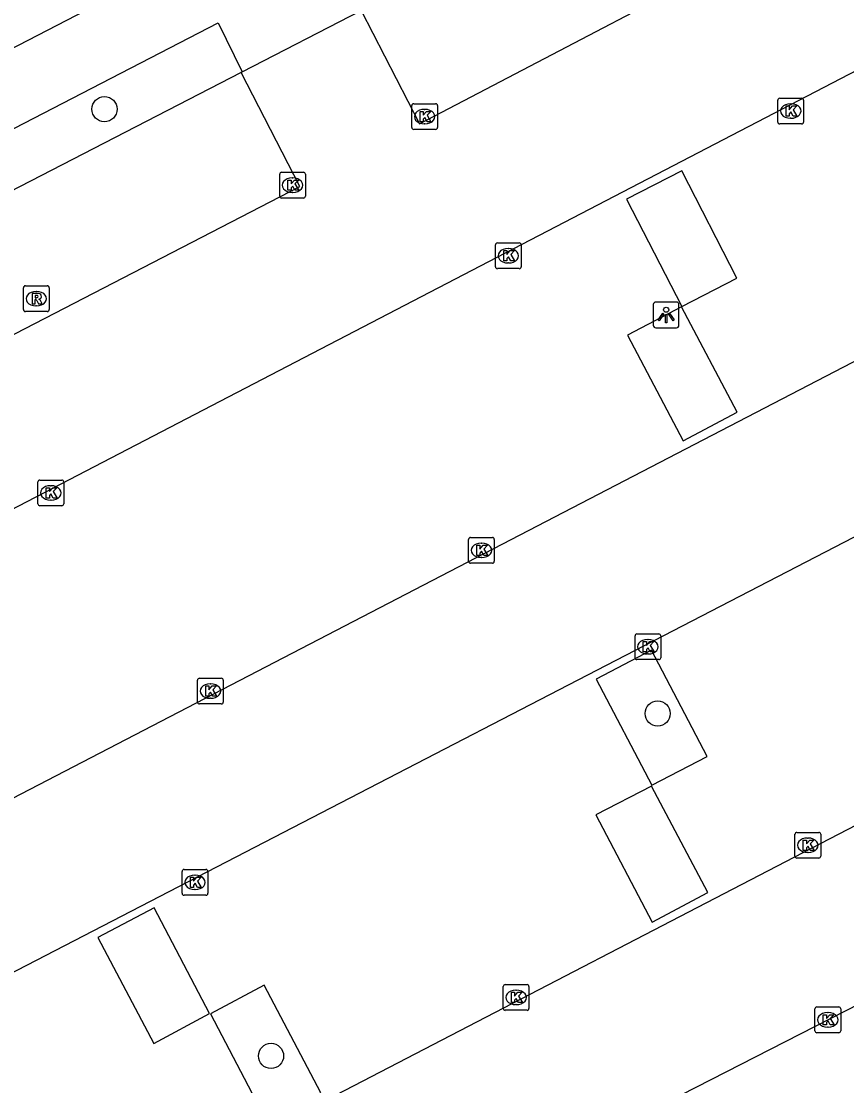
# Model space of a CAD drawing. Extents: x 158838 to 160074, y 386376 to 387776.
# Drawn here: x 159378.18 to 159410.26, y 387239.81 to 387281.19 of the extents above; entities that cross this region are included whole.
import ezdxf

# ---------------------------------------------------------------- set-up
doc = ezdxf.new("R2010")
doc.units = 0
for name, color, linetype in [('IMGEO_Boom', 7, 'Continuous'), ('IMGEO_Kolk', 7, 'Continuous'), ('IMGEO_Lichtpunt', 7, 'Continuous'), ('IMGEO_Parkeervlak_gesloten', 7, 'Continuous'), ('IMGEO_Rijbaan_lokaal_gesloten', 7, 'Continuous'), ('IMGEO_Rijbaan_lokaal_open', 7, 'Continuous'), ('IMGEO_Rioolput', 7, 'Continuous')]:
    doc.layers.add(name, color=color, linetype=linetype)

msp = doc.modelspace()

# ---------------------------------------------------------------- linework, layer by layer
at = {"layer": 'IMGEO_Boom'}
for centre in [(159381.408, 387277.773), (159402.91, 387254.279), (159387.882, 387240.967)]:
    msp.add_circle(centre, 0.489, dxfattribs=at)
at = {"layer": 'IMGEO_Kolk'}
for p, q in [((159407.654, 387278.198), (159408.506, 387278.198)), ((159393.353, 387277.058), (159393.353, 387277.91)), ((159393.428, 387277.984), (159394.28, 387277.984)), ((159393.841, 387277.764), (159393.866, 387277.764)), ((159394.354, 387277.91), (159394.354, 387277.058)), ((159407.579, 387277.272), (159407.579, 387278.124)), ((159408.067, 387277.978), (159408.092, 387277.978)), ((159408.58, 387278.124), (159408.58, 387277.272)), ((159408.09, 387277.418), (159408.065, 387277.418)), ((159394.28, 387276.984), (159393.428, 387276.984)), ((159393.864, 387277.204), (159393.839, 387277.204)), ((159408.506, 387277.198), (159407.654, 387277.198)), ((159388.294, 387275.316), (159389.146, 387275.316)), ((159388.219, 387274.39), (159388.219, 387275.242)), ((159388.707, 387275.096), (159388.732, 387275.096)), ((159389.22, 387275.242), (159389.22, 387274.39)), ((159388.73, 387274.536), (159388.705, 387274.536)), ((159389.146, 387274.316), (159388.294, 387274.316)), ((159396.605, 387271.645), (159396.605, 387272.497)), ((159396.68, 387272.571), (159397.532, 387272.571)), ((159397.093, 387272.351), (159397.118, 387272.351)), ((159397.606, 387272.497), (159397.606, 387271.645)), ((159397.532, 387271.571), (159396.68, 387271.571)), ((159397.116, 387271.791), (159397.091, 387271.791)), ((159378.823, 387262.427), (159378.823, 387263.279)), ((159378.898, 387263.353), (159379.75, 387263.353)), ((159379.824, 387263.279), (159379.824, 387262.427)), ((159379.311, 387263.133), (159379.336, 387263.133)), ((159379.334, 387262.573), (159379.309, 387262.573)), ((159379.75, 387262.353), (159378.898, 387262.353)), ((159395.559, 387260.194), (159395.559, 387261.046)), ((159395.634, 387261.12), (159396.486, 387261.12)), ((159396.047, 387260.9), (159396.072, 387260.9)), ((159396.56, 387261.046), (159396.56, 387260.194)), ((159396.486, 387260.12), (159395.634, 387260.12)), ((159396.07, 387260.34), (159396.045, 387260.34)), ((159402.029, 387256.446), (159402.029, 387257.298)), ((159402.104, 387257.372), (159402.956, 387257.372)), ((159402.517, 387257.152), (159402.542, 387257.152)), ((159403.03, 387257.298), (159403.03, 387256.446)), ((159402.956, 387256.372), (159402.104, 387256.372)), ((159402.54, 387256.592), (159402.515, 387256.592)), ((159385.024, 387254.723), (159385.024, 387255.575)), ((159385.099, 387255.649), (159385.951, 387255.649)), ((159385.512, 387255.429), (159385.537, 387255.429)), ((159386.025, 387255.575), (159386.025, 387254.723)), ((159385.951, 387254.649), (159385.099, 387254.649)), ((159385.535, 387254.869), (159385.51, 387254.869)), ((159408.322, 387249.657), (159409.174, 387249.657)), ((159408.247, 387248.731), (159408.247, 387249.583)), ((159408.735, 387249.437), (159408.76, 387249.437)), ((159409.248, 387249.583), (159409.248, 387248.731)), ((159408.758, 387248.877), (159408.733, 387248.877)), ((159409.174, 387248.657), (159408.322, 387248.657)), ((159384.427, 387247.287), (159384.427, 387248.139)), ((159384.502, 387248.213), (159385.354, 387248.213)), ((159384.915, 387247.993), (159384.94, 387247.993)), ((159385.428, 387248.139), (159385.428, 387247.287)), ((159385.354, 387247.213), (159384.502, 387247.213)), ((159384.938, 387247.433), (159384.913, 387247.433)), ((159396.905, 387242.813), (159396.905, 387243.665)), ((159396.98, 387243.739), (159397.832, 387243.739)), ((159397.393, 387243.519), (159397.418, 387243.519)), ((159397.906, 387243.665), (159397.906, 387242.813)), ((159397.832, 387242.739), (159396.98, 387242.739)), ((159397.416, 387242.959), (159397.391, 387242.959)), ((159409.022, 387241.943), (159409.022, 387242.795)), ((159409.097, 387242.869), (159409.949, 387242.869)), ((159409.51, 387242.649), (159409.535, 387242.649)), ((159410.023, 387242.795), (159410.023, 387241.943)), ((159409.949, 387241.869), (159409.097, 387241.869)), ((159409.533, 387242.089), (159409.508, 387242.089))]:
    msp.add_line(p, q, dxfattribs=at)
for points in [[(159407.654, 387278.198), (159408.506, 387278.198)], [(159393.353, 387277.058), (159393.353, 387277.91)], [(159393.428, 387277.984), (159394.28, 387277.984)], [(159394.354, 387277.91), (159394.354, 387277.058)], [(159407.579, 387277.272), (159407.579, 387278.124)], [(159407.9, 387277.898), (159408.023, 387277.898), (159408.023, 387277.747), (159408.153, 387277.898), (159408.317, 387277.898), (159408.171, 387277.747), (159408.324, 387277.498), (159408.172, 387277.498), (159408.087, 387277.662), (159408.023, 387277.595), (159408.023, 387277.498), (159407.9, 387277.498), (159407.9, 387277.898)], [(159408.58, 387278.124), (159408.58, 387277.272)], [(159393.674, 387277.684), (159393.797, 387277.684), (159393.797, 387277.533), (159393.927, 387277.684), (159394.091, 387277.684), (159393.945, 387277.533), (159394.098, 387277.284), (159393.946, 387277.284), (159393.861, 387277.448), (159393.797, 387277.381), (159393.797, 387277.284), (159393.674, 387277.284), (159393.674, 387277.684)], [(159394.28, 387276.984), (159393.428, 387276.984)], [(159408.506, 387277.198), (159407.654, 387277.198)], [(159388.294, 387275.316), (159389.146, 387275.316)], [(159388.219, 387274.39), (159388.219, 387275.242)], [(159388.54, 387275.016), (159388.663, 387275.016), (159388.663, 387274.865), (159388.793, 387275.016), (159388.957, 387275.016), (159388.811, 387274.865), (159388.964, 387274.616), (159388.812, 387274.616), (159388.727, 387274.78), (159388.663, 387274.713), (159388.663, 387274.616), (159388.54, 387274.616), (159388.54, 387275.016)], [(159389.22, 387275.242), (159389.22, 387274.39)], [(159389.146, 387274.316), (159388.294, 387274.316)], [(159396.605, 387271.645), (159396.605, 387272.497)], [(159396.68, 387272.571), (159397.532, 387272.571)], [(159397.606, 387272.497), (159397.606, 387271.645)], [(159396.926, 387272.271), (159397.049, 387272.271), (159397.049, 387272.12), (159397.179, 387272.271), (159397.343, 387272.271), (159397.197, 387272.12), (159397.35, 387271.871), (159397.198, 387271.871), (159397.113, 387272.035), (159397.049, 387271.968), (159397.049, 387271.871), (159396.926, 387271.871), (159396.926, 387272.271)], [(159397.532, 387271.571), (159396.68, 387271.571)], [(159378.823, 387262.427), (159378.823, 387263.279)], [(159378.898, 387263.353), (159379.75, 387263.353)], [(159379.824, 387263.279), (159379.824, 387262.427)], [(159379.144, 387263.053), (159379.267, 387263.053), (159379.267, 387262.902), (159379.397, 387263.053), (159379.561, 387263.053), (159379.415, 387262.902), (159379.568, 387262.653), (159379.416, 387262.653), (159379.331, 387262.817), (159379.267, 387262.75), (159379.267, 387262.653), (159379.144, 387262.653), (159379.144, 387263.053)], [(159379.75, 387262.353), (159378.898, 387262.353)], [(159395.559, 387260.194), (159395.559, 387261.046)], [(159395.634, 387261.12), (159396.486, 387261.12)], [(159395.88, 387260.82), (159396.003, 387260.82), (159396.003, 387260.669), (159396.133, 387260.82), (159396.297, 387260.82), (159396.151, 387260.669), (159396.304, 387260.42), (159396.152, 387260.42), (159396.067, 387260.584), (159396.003, 387260.517), (159396.003, 387260.42), (159395.88, 387260.42), (159395.88, 387260.82)], [(159396.56, 387261.046), (159396.56, 387260.194)], [(159396.486, 387260.12), (159395.634, 387260.12)], [(159402.029, 387256.446), (159402.029, 387257.298)], [(159402.104, 387257.372), (159402.956, 387257.372)], [(159402.35, 387257.072), (159402.473, 387257.072), (159402.473, 387256.921), (159402.603, 387257.072), (159402.767, 387257.072), (159402.621, 387256.921), (159402.774, 387256.672), (159402.622, 387256.672), (159402.537, 387256.836), (159402.473, 387256.769), (159402.473, 387256.672), (159402.35, 387256.672), (159402.35, 387257.072)], [(159403.03, 387257.298), (159403.03, 387256.446)], [(159402.956, 387256.372), (159402.104, 387256.372)], [(159385.024, 387254.723), (159385.024, 387255.575)], [(159385.099, 387255.649), (159385.951, 387255.649)], [(159386.025, 387255.575), (159386.025, 387254.723)], [(159385.345, 387255.349), (159385.468, 387255.349), (159385.468, 387255.198), (159385.598, 387255.349), (159385.762, 387255.349), (159385.616, 387255.198), (159385.769, 387254.949), (159385.617, 387254.949), (159385.532, 387255.113), (159385.468, 387255.046), (159385.468, 387254.949), (159385.345, 387254.949), (159385.345, 387255.349)], [(159385.951, 387254.649), (159385.099, 387254.649)], [(159408.322, 387249.657), (159409.174, 387249.657)], [(159408.247, 387248.731), (159408.247, 387249.583)], [(159408.568, 387249.357), (159408.691, 387249.357), (159408.691, 387249.206), (159408.821, 387249.357), (159408.985, 387249.357), (159408.839, 387249.206), (159408.992, 387248.957), (159408.84, 387248.957), (159408.755, 387249.121), (159408.691, 387249.054), (159408.691, 387248.957), (159408.568, 387248.957), (159408.568, 387249.357)], [(159409.248, 387249.583), (159409.248, 387248.731)], [(159409.174, 387248.657), (159408.322, 387248.657)], [(159384.427, 387247.287), (159384.427, 387248.139)], [(159384.502, 387248.213), (159385.354, 387248.213)], [(159385.428, 387248.139), (159385.428, 387247.287)], [(159384.748, 387247.913), (159384.871, 387247.913), (159384.871, 387247.762), (159385.001, 387247.913), (159385.165, 387247.913), (159385.019, 387247.762), (159385.172, 387247.513), (159385.02, 387247.513), (159384.935, 387247.677), (159384.871, 387247.61), (159384.871, 387247.513), (159384.748, 387247.513), (159384.748, 387247.913)], [(159385.354, 387247.213), (159384.502, 387247.213)], [(159396.905, 387242.813), (159396.905, 387243.665)], [(159396.98, 387243.739), (159397.832, 387243.739)], [(159397.226, 387243.439), (159397.349, 387243.439), (159397.349, 387243.288), (159397.479, 387243.439), (159397.643, 387243.439), (159397.497, 387243.288), (159397.65, 387243.039), (159397.498, 387243.039), (159397.413, 387243.203), (159397.349, 387243.136), (159397.349, 387243.039), (159397.226, 387243.039), (159397.226, 387243.439)], [(159397.906, 387243.665), (159397.906, 387242.813)], [(159397.832, 387242.739), (159396.98, 387242.739)], [(159409.022, 387241.943), (159409.022, 387242.795)], [(159409.097, 387242.869), (159409.949, 387242.869)], [(159409.343, 387242.569), (159409.466, 387242.569), (159409.466, 387242.418), (159409.596, 387242.569), (159409.76, 387242.569), (159409.614, 387242.418), (159409.767, 387242.169), (159409.615, 387242.169), (159409.53, 387242.333), (159409.466, 387242.266), (159409.466, 387242.169), (159409.343, 387242.169), (159409.343, 387242.569)], [(159410.023, 387242.795), (159410.023, 387241.943)], [(159409.949, 387241.869), (159409.097, 387241.869)]]:
    msp.add_lwpolyline(points, dxfattribs=at)
for centre, start, end in [((159407.656, 387278.122), 91.552, 178.448), ((159407.656, 387278.122), 91.552, 178.448), ((159408.504, 387278.122), 1.552, 88.448), ((159408.504, 387278.122), 1.552, 88.448), ((159393.43, 387277.908), 91.552, 178.448), ((159393.43, 387277.908), 91.552, 178.448), ((159394.278, 387277.908), 1.552, 88.448), ((159394.278, 387277.908), 1.552, 88.448), ((159393.43, 387277.06), 181.552, 268.448), ((159393.43, 387277.06), 181.552, 268.448), ((159394.278, 387277.06), 271.552, 358.448), ((159394.278, 387277.06), 271.552, 358.448), ((159407.656, 387277.274), 181.552, 268.448), ((159407.656, 387277.274), 181.552, 268.448), ((159408.504, 387277.274), 271.552, 358.448), ((159408.504, 387277.274), 271.552, 358.448), ((159388.296, 387275.24), 91.552, 178.448), ((159388.296, 387275.24), 91.552, 178.448), ((159389.144, 387275.24), 1.552, 88.448), ((159389.144, 387275.24), 1.552, 88.448), ((159388.296, 387274.392), 181.552, 268.448), ((159388.296, 387274.392), 181.552, 268.448), ((159389.144, 387274.392), 271.552, 358.448), ((159389.144, 387274.392), 271.552, 358.448), ((159396.682, 387272.495), 91.552, 178.448), ((159396.682, 387272.495), 91.552, 178.448), ((159397.53, 387272.495), 1.552, 88.448), ((159397.53, 387272.495), 1.552, 88.448), ((159396.682, 387271.647), 181.552, 268.448), ((159396.682, 387271.647), 181.552, 268.448), ((159397.53, 387271.647), 271.552, 358.448), ((159397.53, 387271.647), 271.552, 358.448), ((159378.9, 387263.277), 91.552, 178.448), ((159378.9, 387263.277), 91.552, 178.448), ((159379.748, 387263.277), 1.552, 88.448), ((159379.748, 387263.277), 1.552, 88.448), ((159378.9, 387262.429), 181.552, 268.448), ((159378.9, 387262.429), 181.552, 268.448), ((159379.748, 387262.429), 271.552, 358.448), ((159379.748, 387262.429), 271.552, 358.448), ((159395.636, 387261.044), 91.552, 178.448), ((159395.636, 387261.044), 91.552, 178.448), ((159396.484, 387261.044), 1.552, 88.448), ((159396.484, 387261.044), 1.552, 88.448), ((159395.636, 387260.196), 181.552, 268.448), ((159395.636, 387260.196), 181.552, 268.448), ((159396.484, 387260.196), 271.552, 358.448), ((159396.484, 387260.196), 271.552, 358.448), ((159402.106, 387257.296), 91.552, 178.448), ((159402.106, 387257.296), 91.552, 178.448), ((159402.954, 387257.296), 1.552, 88.448), ((159402.954, 387257.296), 1.552, 88.448), ((159402.106, 387256.448), 181.552, 268.448), ((159402.106, 387256.448), 181.552, 268.448), ((159402.954, 387256.448), 271.552, 358.448), ((159402.954, 387256.448), 271.552, 358.448), ((159385.101, 387255.573), 91.552, 178.448), ((159385.101, 387255.573), 91.552, 178.448), ((159385.949, 387255.573), 1.552, 88.448), ((159385.949, 387255.573), 1.552, 88.448), ((159385.101, 387254.725), 181.552, 268.448), ((159385.101, 387254.725), 181.552, 268.448), ((159385.949, 387254.725), 271.552, 358.448), ((159385.949, 387254.725), 271.552, 358.448), ((159408.324, 387249.581), 91.552, 178.448), ((159408.324, 387249.581), 91.552, 178.448), ((159409.172, 387249.581), 1.552, 88.448), ((159409.172, 387249.581), 1.552, 88.448), ((159408.324, 387248.733), 181.552, 268.448), ((159408.324, 387248.733), 181.552, 268.448), ((159409.172, 387248.733), 271.552, 358.448), ((159409.172, 387248.733), 271.552, 358.448), ((159384.504, 387248.137), 91.552, 178.448), ((159384.504, 387248.137), 91.552, 178.448), ((159385.352, 387248.137), 1.552, 88.448), ((159385.352, 387248.137), 1.552, 88.448), ((159384.504, 387247.289), 181.552, 268.448), ((159384.504, 387247.289), 181.552, 268.448), ((159385.352, 387247.289), 271.552, 358.448), ((159385.352, 387247.289), 271.552, 358.448), ((159396.982, 387243.663), 91.552, 178.448), ((159396.982, 387243.663), 91.552, 178.448), ((159397.83, 387243.663), 1.552, 88.448), ((159397.83, 387243.663), 1.552, 88.448), ((159396.982, 387242.815), 181.552, 268.448), ((159396.982, 387242.815), 181.552, 268.448), ((159397.83, 387242.815), 271.552, 358.448), ((159397.83, 387242.815), 271.552, 358.448), ((159409.099, 387242.793), 91.552, 178.448), ((159409.099, 387242.793), 91.552, 178.448), ((159409.947, 387242.793), 1.552, 88.448), ((159409.947, 387242.793), 1.552, 88.448), ((159409.099, 387241.945), 181.552, 268.448), ((159409.099, 387241.945), 181.552, 268.448), ((159409.947, 387241.945), 271.552, 358.448), ((159409.947, 387241.945), 271.552, 358.448)]:
    msp.add_arc(centre, 0.0765, start, end, dxfattribs=at)
for centre, major_axis, ratio, start_param, end_param in [((159393.84, 387277.484), (-0.387, 0.002), 0.722429, 4.712389, 7.853982), ((159393.865, 387277.484), (-0.39, 0.002), 0.717154, 1.570796, 4.712389), ((159408.066, 387277.698), (-0.387, 0.002), 0.722429, 4.712389, 7.853982), ((159408.091, 387277.698), (-0.39, 0.002), 0.717154, 1.570796, 4.712389), ((159388.706, 387274.816), (-0.387, 0.002), 0.722429, 4.712389, 7.853982), ((159388.731, 387274.816), (-0.39, 0.002), 0.717154, 1.570796, 4.712389), ((159397.092, 387272.071), (-0.387, 0.002), 0.722429, 4.712389, 7.853982), ((159397.117, 387272.071), (-0.39, 0.002), 0.717154, 1.570796, 4.712389), ((159379.31, 387262.853), (-0.387, 0.002), 0.722429, 4.712389, 7.853982), ((159379.335, 387262.853), (-0.39, 0.002), 0.717154, 1.570796, 4.712389), ((159396.046, 387260.62), (-0.387, 0.002), 0.722429, 4.712389, 7.853982), ((159396.071, 387260.62), (-0.39, 0.002), 0.717154, 1.570796, 4.712389), ((159402.516, 387256.872), (-0.387, 0.002), 0.722429, 4.712389, 7.853982), ((159402.541, 387256.872), (-0.39, 0.002), 0.717154, 1.570796, 4.712389), ((159385.511, 387255.149), (-0.387, 0.002), 0.722429, 4.712389, 7.853982), ((159385.536, 387255.149), (-0.39, 0.002), 0.717154, 1.570796, 4.712389), ((159408.734, 387249.157), (-0.387, 0.002), 0.722429, 4.712389, 7.853982), ((159408.759, 387249.157), (-0.39, 0.002), 0.717154, 1.570796, 4.712389), ((159384.914, 387247.713), (-0.387, 0.002), 0.722429, 4.712389, 7.853982), ((159384.939, 387247.713), (-0.39, 0.002), 0.717154, 1.570796, 4.712389), ((159397.392, 387243.239), (-0.387, 0.002), 0.722429, 4.712389, 7.853982), ((159397.417, 387243.239), (-0.39, 0.002), 0.717154, 1.570796, 4.712389), ((159409.509, 387242.369), (-0.387, 0.002), 0.722429, 4.712389, 7.853982), ((159409.534, 387242.369), (-0.39, 0.002), 0.717154, 1.570796, 4.712389)]:
    msp.add_ellipse(centre, major_axis=major_axis, ratio=ratio, start_param=start_param, end_param=end_param, dxfattribs=at)
at = {"layer": 'IMGEO_Lichtpunt'}
for p, q in [((159402.741, 387270.175), (159402.741, 387269.368)), ((159402.741, 387270.175), (159402.741, 387269.368)), ((159403.643, 387270.27), (159402.835, 387270.27)), ((159403.643, 387270.27), (159402.835, 387270.27)), ((159403.737, 387269.368), (159403.737, 387270.175)), ((159403.737, 387269.368), (159403.737, 387270.175)), ((159402.835, 387269.274), (159403.643, 387269.274)), ((159402.835, 387269.274), (159403.643, 387269.274))]:
    msp.add_line(p, q, dxfattribs=at)
for points in [[(159403.115, 387269.839), (159403.154, 387269.811), (159402.966, 387269.549), (159402.928, 387269.576), (159403.115, 387269.839)], [(159403.217, 387269.791), (159403.264, 387269.791), (159403.264, 387269.469), (159403.217, 387269.469), (159403.217, 387269.791)], [(159403.327, 387269.811), (159403.365, 387269.838), (159403.552, 387269.576), (159403.513, 387269.548), (159403.327, 387269.811)]]:
    msp.add_lwpolyline(points, dxfattribs=at)
msp.add_circle((159403.24, 387269.973), 0.0994, dxfattribs=at)
for centre, start, end in [((159402.835, 387270.175), 90, 180), ((159402.835, 387270.175), 90, 180), ((159403.643, 387270.175), 0, 90), ((159403.643, 387270.175), 0, 90), ((159402.835, 387269.368), 180, 270), ((159402.835, 387269.368), 180, 270), ((159403.643, 387269.368), 270, 0), ((159403.643, 387269.368), 270, 360)]:
    msp.add_arc(centre, 0.0946, start, end, dxfattribs=at)
at = {"layer": 'IMGEO_Parkeervlak_gesloten'}
for points in [[(159386.718, 387279.2), (159362.14, 387266.519)], [(159405.99, 387271.196), (159403.843, 387275.375), (159401.694, 387274.271), (159403.844, 387270.103), (159405.99, 387271.196)], [(159401.741, 387268.986), (159403.9, 387264.884), (159406, 387265.99), (159403.837, 387270.081), (159401.741, 387268.986)], [(159404.832, 387252.6), (159402.67, 387256.741), (159400.515, 387255.616), (159402.682, 387251.497), (159404.832, 387252.6)], [(159400.502, 387250.335), (159402.691, 387246.172), (159404.864, 387247.315), (159402.674, 387251.456), (159400.502, 387250.335)], [(159383.335, 387246.726), (159381.15, 387245.571), (159383.329, 387241.45), (159385.495, 387242.609), (159383.335, 387246.726)], [(159387.725, 387238.418), (159389.824, 387239.526), (159387.613, 387243.713), (159385.536, 387242.597), (159387.725, 387238.418)]]:
    msp.add_lwpolyline(points, dxfattribs=at)
at = {"layer": 'IMGEO_Rijbaan_lokaal_gesloten'}
for points in [[(159383.735, 387285.04), (159384.491, 387283.592), (159316.98, 387248.673)], [(159386.762, 387279.223), (159391.38, 387281.606)], [(159358.658, 387267.075), (159385.829, 387281.126), (159386.762, 387279.223)]]:
    msp.add_lwpolyline(points, dxfattribs=at)
at = {"layer": 'IMGEO_Rijbaan_lokaal_open'}
for points in [[(159391.38, 387281.606), (159393.654, 387277.196), (159408.828, 387285.14), (159413.951, 387287.793)], [(159364.714, 387255.407), (159412.32, 387280.149), (159416.916, 387271.264), (159369.306, 387246.56)], [(159361.932, 387260.768), (159389.008, 387274.771), (159386.718, 387279.2)], [(159386.762, 387279.223), (159386.718, 387279.2)], [(159372.099, 387241.24), (159419.765, 387265.917), (159424.33, 387257.055), (159376.676, 387232.325)], [(159379.443, 387226.987), (159427.044, 387251.329), (159431.773, 387242.886), (159384.001, 387218.116)]]:
    msp.add_lwpolyline(points, dxfattribs=at)
at = {"layer": 'IMGEO_Rioolput'}
for p, q in [((159378.26, 387269.979), (159378.26, 387270.831)), ((159378.335, 387270.905), (159379.187, 387270.905)), ((159379.261, 387270.831), (159379.261, 387269.979)), ((159378.748, 387270.685), (159378.773, 387270.685)), ((159379.187, 387269.905), (159378.335, 387269.905)), ((159378.771, 387270.125), (159378.746, 387270.125))]:
    msp.add_line(p, q, dxfattribs=at)
for points in [[(159378.26, 387269.979), (159378.26, 387270.831)], [(159378.335, 387270.905), (159379.187, 387270.905)], [(159379.261, 387270.831), (159379.261, 387269.979)], [(159378.849, 387270.603), (159378.597, 387270.605), (159378.597, 387270.205)], [(159378.597, 387270.205), (159378.721, 387270.205), (159378.721, 387270.367), (159378.732, 387270.367)], [(159378.775, 387270.524), (159378.721, 387270.524), (159378.721, 387270.443)], [(159378.721, 387270.443), (159378.773, 387270.443)], [(159378.779, 387270.338), (159378.85, 387270.205), (159378.99, 387270.205), (159378.925, 387270.331)], [(159379.187, 387269.905), (159378.335, 387269.905)]]:
    msp.add_lwpolyline(points, dxfattribs=at)
for centre, radius, start, end in [((159378.337, 387270.829), 0.0765, 91.552, 178.448), ((159378.337, 387270.829), 0.0765, 91.552, 178.448), ((159379.185, 387270.829), 0.0765, 1.552, 88.448), ((159379.185, 387270.829), 0.0765, 1.552, 88.448), ((159378.731, 387270.314), 0.0533, 26.0293, 88.6989), ((159378.757, 387270.632), 0.19, 274.7715, 282.9687), ((159378.781, 387270.428), 0.0964, 77.0061, 93.1865), ((159378.795, 387270.485), 0.0378, 276.6634, 79.6772), ((159378.848, 387270.493), 0.109, 350.3612, 89.416), ((159378.846, 387270.493), 0.112, 277.5842, 350.9817), ((159378.83, 387270.278), 0.108, 29.5134, 73.7905), ((159378.337, 387269.981), 0.0765, 181.552, 268.448), ((159378.337, 387269.981), 0.0765, 181.552, 268.448), ((159379.185, 387269.981), 0.0765, 271.552, 358.448), ((159379.185, 387269.981), 0.0765, 271.552, 358.448)]:
    msp.add_arc(centre, radius, start, end, dxfattribs=at)
for centre, major_axis, ratio, start_param, end_param in [((159378.747, 387270.405), (-0.387, 0.002), 0.722429, 4.712389, 7.853982), ((159378.772, 387270.405), (-0.39, 0.002), 0.717154, 1.570796, 4.712389)]:
    msp.add_ellipse(centre, major_axis=major_axis, ratio=ratio, start_param=start_param, end_param=end_param, dxfattribs=at)

doc.saveas('drawing.dxf')
